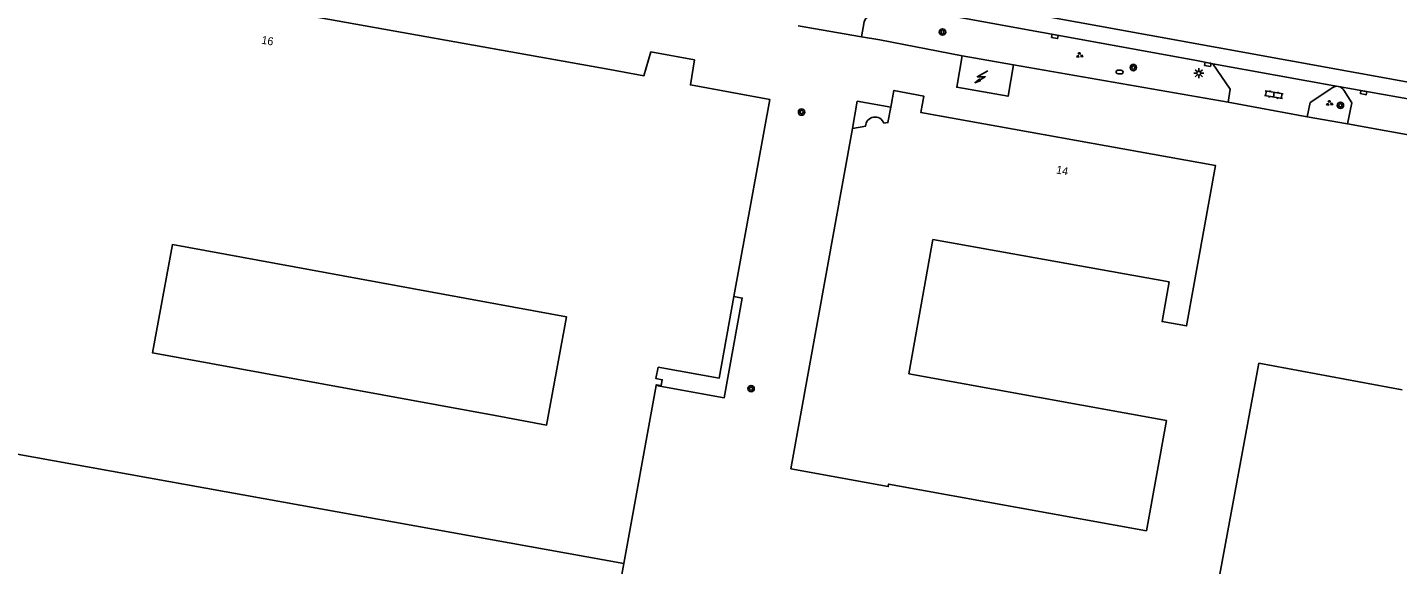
# Model space of a CAD drawing. Extents: x 130998 to 133001, y 398999 to 403002.
# Drawn here: x 132332.6 to 132503.7, y 399481.4 to 399548.6 of the extents above; entities that cross this region are included whole.
import ezdxf

# ---------------------------------------------------------------- set-up
doc = ezdxf.new("R2010")
doc.units = 0
for name, color, linetype in [('gg-afsc-erfafscheiding', 7, 'Continuous'), ('gg-afsc-hekwerk', 7, 'Continuous'), ('gg-anno-huisnummerreeks BGT', 7, 'Continuous'), ('gg-bbg-bijgebouw', 7, 'Continuous'), ('gg-bbg-gedigitaliseerde bebouwing', 7, 'Continuous'), ('gg-bbg-hoofdgebouw', 7, 'Continuous'), ('gg-bbg-luifel en loopbrug', 7, 'Continuous'), ('gg-bbg-onder overbouw', 7, 'Continuous'), ('gg-bbg-pand overbouw', 7, 'Continuous'), ('gg-bbg-tussenscheiding', 7, 'Continuous'), ('gg-knt-verharding', 7, 'Continuous'), ('gg-knt-verharding nz', 7, 'Continuous'), ('gt-symb-boom', 7, 'Continuous'), ('gt-symb-brandkraan', 7, 'Continuous'), ('gt-symb-groenvak', 7, 'Continuous'), ('gt-symb-klinker verharding', 7, 'Continuous'), ('gt-symb-kolk', 7, 'Continuous'), ('gt-symb-lichtmast', 7, 'Continuous'), ('gt-symb-trafo symbool', 7, 'Continuous')]:
    doc.layers.add(name, color=color, linetype=linetype)

# ---------------------------------------------------------------- blocks, each defined once
blk = doc.blocks.new('gt0-KOLK')
at = {"layer": 'gt-symb-kolk'}
blk.add_lwpolyline([(0, 0), (0.37, 0), (0.37, 0.4), (-0.38, 0.4), (-0.38, 0), (0, 0)], dxfattribs=at)
blk = doc.blocks.new('gt0-GRVAK')
at = {"layer": 'gt-symb-groenvak'}
for p, q in [((-0.11, 0.19), (-0.23, 0.24)), ((-0.18, 0.15), (0.09, 0.15)), ((-0.09, 0.21), (-0.16, 0.32)), ((-0.05, 0.21), (-0.05, 0.39)), ((0, 0.21), (0.06, 0.32)), ((0.01, 0.19), (0.13, 0.24)), ((0.26, -0.05), (0.2, 0.06)), ((0.3, -0.05), (0.3, 0.13)), ((0.35, -0.05), (0.41, 0.06)), ((-0.24, -0.23), (-0.36, -0.18)), ((-0.32, -0.26), (-0.05, -0.26)), ((-0.23, -0.21), (-0.29, -0.09)), ((-0.18, -0.2), (-0.18, -0.02)), ((-0.14, -0.21), (-0.07, -0.09)), ((-0.12, -0.23), (0, -0.18)), ((0.24, -0.07), (0.12, -0.02)), ((0.17, -0.11), (0.44, -0.11)), ((0.37, -0.07), (0.49, -0.02))]:
    blk.add_line(p, q, dxfattribs=at)
blk = doc.blocks.new('gt0-BOOM')
at = {"layer": 'gt-symb-boom'}
for radius in [0.4, 0.2]:
    blk.add_circle((0, 0), radius, dxfattribs=at)
blk = doc.blocks.new('gt0-HSP')
at = {"layer": 'gt-symb-trafo symbool'}
for points in [[(0.77, 0.75), (-0.53, 0), (0.47, 0), (-0.83, -0.75)], [(-0.22, -0.24), (-0.83, -0.75), (-0.08, -0.48)]]:
    blk.add_lwpolyline(points, dxfattribs=at)
blk = doc.blocks.new('gt0-BR')
at = {"layer": 'gt-symb-brandkraan'}
for centre, radius, start, end in [((-0.24, 0), 0.206, 107.5669, 252.4331), ((0.6, -2.66), 3, 106.892, 107.5669), ((0, -0.69), 0.938, 73.108, 106.892), ((-0.6, -2.66), 3, 72.4331, 73.108), ((0.24, 0), 0.206, 287.567, 72.4331), ((0.6, 2.66), 3, 252.4331, 253.108), ((0, 0.69), 0.938, 253.108, 286.8921), ((-0.6, 2.66), 3, 286.8921, 287.567)]:
    blk.add_arc(centre, radius, start, end, dxfattribs=at)
blk = doc.blocks.new('gt0-LMAST')
at = {"layer": 'gt-symb-lichtmast'}
for p, q in [((-0.18, 0.17), (-0.45, 0.44)), ((-0.01, 0.25), (-0.01, 0.62)), ((0.17, 0.17), (0.44, 0.44)), ((-0.26, 0), (-0.63, 0)), ((-0.18, -0.18), (-0.45, -0.45)), ((-0.01, -0.25), (-0.01, -0.63)), ((0.44, -0.45), (0.17, -0.18)), ((0.24, 0), (0.62, 0))]:
    blk.add_line(p, q, dxfattribs=at)
blk.add_circle((-0.01, 0), 0.25, dxfattribs=at)
blk = doc.blocks.new('gt0-KL1')
at = {"layer": 'gt-symb-klinker verharding'}
for p, q in [((-1.15, 0.3), (1.15, 0.3)), ((-1, -0.3), (-1, 0.3)), ((-0.5, 0.3), (-0.5, 0.45)), ((0, -0.3), (0, 0.3)), ((0.5, 0.3), (0.5, 0.45)), ((1, -0.3), (1, 0.3)), ((-1.15, -0.3), (1.15, -0.3)), ((-0.5, -0.45), (-0.5, -0.3)), ((0.5, -0.45), (0.5, -0.3))]:
    blk.add_line(p, q, dxfattribs=at)

msp = doc.modelspace()

# ---------------------------------------------------------------- linework, layer by layer
at = {"layer": 'gg-afsc-erfafscheiding'}
for p, q in [((132482.58, 399539.2), (132492.44, 399537.36)), ((132492.44, 399537.36), (132497.49, 399536.49)), ((132497.49, 399536.49), (132514.58, 399533.36))]:
    msp.add_line(p, q, dxfattribs=at)
at = {"layer": 'gg-afsc-hekwerk'}
for p, q in [((132436.75, 399547.37), (132428.83, 399548.73)), ((132455.75, 399543.87), (132482.58, 399539.2))]:
    msp.add_line(p, q, dxfattribs=at)
msp.add_lwpolyline([(132449.35, 399544.99), (132439.04, 399546.98), (132436.75, 399547.37)], dxfattribs=at)
at = {"layer": 'gg-bbg-bijgebouw'}
msp.add_line((132449.35, 399544.99), (132455.75, 399543.87), dxfattribs=at)
for points in [[(132455.75, 399543.87), (132455.07, 399539.95), (132448.67, 399541.06), (132449.35, 399544.99)], [(132479.5, 399469.15), (132486.41, 399506.55), (132504.29, 399503.24)]]:
    msp.add_lwpolyline(points, dxfattribs=at)
at = {"layer": 'gg-bbg-gedigitaliseerde bebouwing'}
for p, q in [((132435.62, 399535.92), (132427.92, 399493.35)), ((132445.69, 399522.04), (132442.66, 399505.25))]:
    msp.add_line(p, q, dxfattribs=at)
for points in [[(132390.98, 399500), (132397.42, 399498.82), (132399.91, 399512.35), (132350.67, 399521.4), (132348.18, 399507.87), (132390.98, 399500)], [(132474.87, 399499.41), (132472.36, 399485.61), (132440.15, 399491.45), (132440.1, 399491.14), (132427.92, 399493.35)]]:
    msp.add_lwpolyline(points, dxfattribs=at)
at = {"layer": 'gg-bbg-hoofdgebouw'}
for p, q in [((132435.62, 399535.92), (132437.29, 399536.18)), ((132445.69, 399522.04), (132475.19, 399516.73)), ((132442.66, 399505.25), (132474.87, 399499.41)), ((132407.05, 399481.51), (132411.1, 399503.77))]:
    msp.add_line(p, q, dxfattribs=at)
for points in [[(132405.32, 399543.29), (132321.27, 399558.35), (132310.54, 399498.95)], [(132420.8, 399514.88), (132425.3, 399539.55), (132415.39, 399541.35), (132415.91, 399544.48), (132410.45, 399545.49), (132409.57, 399542.51), (132405.32, 399543.29)], [(132475.19, 399516.73), (132474.31, 399511.76), (132477.38, 399511.22), (132480.99, 399531.28), (132444.17, 399537.91), (132444.56, 399539.94), (132440.81, 399540.66), (132440.42, 399538.57)], [(132440.42, 399538.57), (132440.06, 399536.64), (132439.55, 399536.57)], [(132407.05, 399481.51), (132404.98, 399470.13), (132405.59, 399470.02), (132405.46, 399469.28), (132402.36, 399469.84), (132401.95, 399467.59)]]:
    msp.add_lwpolyline(points, dxfattribs=at)
msp.add_arc((132438.45, 399536.17), 1.17, 19.7573, 179.4622, dxfattribs=at)
at = {"layer": 'gg-bbg-luifel en loopbrug'}
msp.add_lwpolyline([(132440.42, 399538.57), (132436.22, 399539.32), (132435.62, 399535.92)], dxfattribs=at)
at = {"layer": 'gg-bbg-onder overbouw'}
for points in [[(132411.34, 399506.07), (132418.98, 399504.7), (132420.8, 399514.88)], [(132411.34, 399506.07), (132411.08, 399504.64), (132411.87, 399504.5), (132411.73, 399503.76), (132411.12, 399503.87), (132411.1, 399503.77)]]:
    msp.add_lwpolyline(points, dxfattribs=at)
at = {"layer": 'gg-bbg-pand overbouw'}
msp.add_lwpolyline([(132411.1, 399503.77), (132419.62, 399502.24), (132421.87, 399514.71), (132420.8, 399514.88)], dxfattribs=at)
at = {"layer": 'gg-bbg-tussenscheiding'}
msp.add_line((132310.54, 399498.95), (132407.05, 399481.51), dxfattribs=at)
at = {"layer": 'gg-knt-verharding'}
for p, q in [((132440.35, 399551.37), (132478.4, 399544.44)), ((132478.4, 399544.44), (132480.65, 399544.01)), ((132480.65, 399544.01), (132496.32, 399541.17)), ((132496.36, 399541.17), (132496.32, 399541.17)), ((132496.36, 399541.17), (132518.1, 399537.23))]:
    msp.add_line(p, q, dxfattribs=at)
for points in [[(132436.75, 399547.37), (132437.1, 399549.26), (132437.26, 399549.62), (132437.54, 399549.89), (132439.6, 399551.24), (132439.98, 399551.39), (132440.35, 399551.37)], [(132480.65, 399544.01), (132482.83, 399540.84), (132482.58, 399539.2)], [(132492.44, 399537.36), (132492.8, 399539.14), (132495.63, 399541.02)], [(132497, 399540.71), (132498.01, 399539.11), (132497.49, 399536.49)]]:
    msp.add_lwpolyline(points, dxfattribs=at)
for centre, radius, start, end in [((132496.17, 399540.23), 0.961, 80.8213, 123.9015), ((132496.17, 399540.22), 0.966, 30.605, 78.2684)]:
    msp.add_arc(centre, radius, start, end, dxfattribs=at)
at = {"layer": 'gg-knt-verharding nz'}
msp.add_line((132550.06, 399533.52), (132439.77, 399553.58), dxfattribs=at)

# ---------------------------------------------------------------- block references
at = {"layer": 'gt-symb-boom'}
for p in [(132446.88, 399547.97), (132470.72, 399543.53), (132429.27, 399537.96), (132496.59, 399538.8), (132422.97, 399503.38)]:
    msp.add_blockref('gt0-BOOM', p, dxfattribs=at)
at = {"layer": 'gt-symb-brandkraan', "rotation": 176.2164097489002}
msp.add_blockref('gt0-BR', (132469, 399542.97), dxfattribs=at)
at = {"layer": 'gt-symb-groenvak'}
for p, rotation in [((132463.99, 399545.06), -10.309970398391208), ((132495.21, 399539.06), -10.30997039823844)]:
    msp.add_blockref('gt0-GRVAK', p, dxfattribs=dict(at, rotation=rotation))
at = {"layer": 'gt-symb-klinker verharding', "rotation": -9.905079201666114}
msp.add_blockref('gt0-KL1', (132488.27, 399540.14), dxfattribs=at)
at = {"layer": 'gt-symb-kolk'}
for p, rotation in [((132460.95, 399547.62), 169.85920685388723), ((132480.05, 399544.13), 169.86928873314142), ((132499.52, 399540.59), 169.63367739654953)]:
    msp.add_blockref('gt0-KOLK', p, dxfattribs=dict(at, rotation=rotation))
at = {"layer": 'gt-symb-lichtmast'}
msp.add_blockref('gt0-LMAST', (132478.91, 399542.82), dxfattribs=at)
at = {"layer": 'gt-symb-trafo symbool'}
msp.add_blockref('gt0-HSP', (132451.76, 399542.37), dxfattribs=at)

# ---------------------------------------------------------------- texts
at = {"layer": 'gg-anno-huisnummerreeks BGT'}
for s, p in [('16', (132361.74, 399546.53)), ('14', (132461.02, 399530.3))]:
    msp.add_text(s, height=1, rotation=349.8, dxfattribs=at).set_placement(p)

doc.saveas('drawing.dxf')
